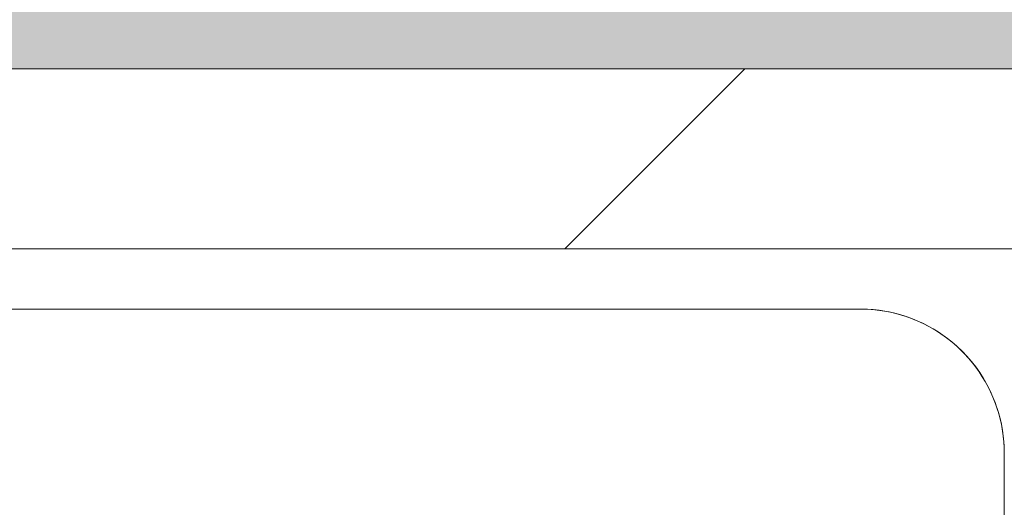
# Model space of a CAD drawing. Header units: millimetres. Extents: x 5980700 to 6194397, y -12939 to 2351883.
# Tile 373 of 587: x 6096208 to 6096290, y -1927 to -1887. Entities that reach past the tile are written whole.
import ezdxf

# ---------------------------------------------------------------- set-up
doc = ezdxf.new("R2010")
doc.units = ezdxf.units.MM
for name, color, linetype, lineweight in [('A-FLOR-PATT', 8, 'Continuous', 18), ('A-WALL', 113, 'Continuous', 18), ('A-WALL-PATT', 111, 'Continuous', 25), ('P-SANR-FIXT', 6, 'Continuous', 9)]:
    doc.layers.add(name, color=color, linetype=linetype, lineweight=lineweight)

# ---------------------------------------------------------------- blocks, each defined once
blk = doc.blocks.new('Blks_Banh_Lavatório de Canto com Barras - Único-3080981-PLANTA DE CAIMENTO DE PISOS - 1 PAV_')
at = {"layer": 'P-SANR-FIXT', "color": 133, "lineweight": 5}
for p, q in [((-91.9238815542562, 91.92388155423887), (-8.485281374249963, 8.485281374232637)), ((8.485281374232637, 8.485281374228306), (91.92388155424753, 91.92388155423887))]:
    blk.add_line(p, q, dxfattribs=at)
at = {"layer": 'P-SANR-FIXT', "color": 133, "lineweight": 5, "flags": 128}
blk.add_lwpolyline([(-8.485281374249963, 8.485281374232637), (-8.13917330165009, 8.152747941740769), (-7.78004428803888, 7.834321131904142), (-7.40846886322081, 7.530510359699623), (-7.025041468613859, 7.241801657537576), (-6.630375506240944, 6.968656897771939), (-6.225102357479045, 6.711513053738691), (-5.809870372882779, 6.47078150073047), (-5.385343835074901, 6.246847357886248), (-4.952201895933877, 6.040068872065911), (-4.511137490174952, 5.850776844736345), (-4.062856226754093, 5.679274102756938), (-3.608075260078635, 5.525835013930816), (-3.147522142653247, 5.39070504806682), (-2.681933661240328, 5.274100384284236), (-2.212054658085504, 5.176207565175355), (-1.73863683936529, 5.097183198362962), (-1.262437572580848, 5.037153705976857), (-0.7842186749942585, 4.996215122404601), (-0.3047451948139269, 4.974432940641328), (0.1752158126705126, 4.971842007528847), (0.6548965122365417, 4.98844646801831), (1.133529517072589, 5.02421975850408), (1.610349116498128, 5.079104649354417), (2.084592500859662, 5.153013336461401), (2.555500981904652, 5.245827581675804), (3.022321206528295, 5.357398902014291), (3.484306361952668, 5.487548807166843), (3.940717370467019, 5.636069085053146), (4.390824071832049, 5.802722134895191), (4.833906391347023, 5.987241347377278), (5.269255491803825, 6.189331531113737), (5.696174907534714, 6.408669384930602), (6.113981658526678, 6.644904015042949), (6.522007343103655, 6.897657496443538), (6.91959920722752, 7.16652547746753), (7.306121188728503, 7.45107782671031), (7.680954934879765, 7.750859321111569), (8.043500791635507, 8.065390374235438), (8.393178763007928, 8.394167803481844), (8.485281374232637, 8.485281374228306)], dxfattribs=at)
at = {"layer": 'P-SANR-FIXT', "color": 133, "lineweight": 5}
blk.add_arc((1.586231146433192e-14, 16.97056274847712), 11.99999999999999, 224.9999999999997, 314.9999999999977, dxfattribs=at)
blk = doc.blocks.new('BE-PMSa-MOD-ARQ-CONEXAODOFUTURO-EX-000-R_rvt-2-PLANTA DE CAIMENTO DE PISOS - 1 PAV_')
at = {"layer": 'A-FLOR-PATT', "lineweight": 5}
h = blk.add_hatch(dxfattribs=at)
h.set_pattern_fill('FP_144', color=71, style=0, pattern_type=2)
h.set_pattern_definition([(90, (6526.385, 1246.659), (-450, 2.755455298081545e-14), []), (180, (6526.385, 1246.659), (-5.510910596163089e-14, -450), [])])
h.paths.add_polyline_path([(2847.45629394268, -3730.84100563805), (3761.385126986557, -3730.84100563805), (3761.385126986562, -3358.341005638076), (4026.385126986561, -3358.341005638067), (4025.238580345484, -2195.445995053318), (4020.40895121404, -2195.445995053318), (4019.352346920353, -2199.919882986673), (4016.405816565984, -2203.448345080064), (4012.192023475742, -2205.28574369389), (4009.882635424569, -2205.432135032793), (4009.628444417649, -2210.255070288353), (3954.338246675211, -2202.233864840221), (3910.631019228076, -2187.66144950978), (3894.411918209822, -2180.319152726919), (3866.874152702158, -2165.038698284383), (3850.299272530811, -2153.94586468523), (3813.276916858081, -2122.973039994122), (3785.924089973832, -2090.791924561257), (3774.478122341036, -2074.478195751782), (3751.363377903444, -2032.902562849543), (3737.646886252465, -1994.098758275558), (3732.054418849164, -1971.860110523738), (3727.209032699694, -1940.139028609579), (3726.508883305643, -1926.594422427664), (3730.81782181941, -1926.367321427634), (3731.63749387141, -1921.844023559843), (3734.394231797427, -1918.16537137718), (3738.505479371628, -1916.10874081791), (3740.80396179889, -1915.841005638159), (3740.80396179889, -1910.84100563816), (4017.15810483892, -1911.914294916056), (4020.171271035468, -1913.528505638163), (4024.688837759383, -1920.579381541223), (4025.408967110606, -1923.199056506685), (4025.637149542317, -1905.84100563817), (3191.385126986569, -1905.84100563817), (3191.385126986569, -1920.841005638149), (3121.385126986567, -1920.841005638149), (3121.385126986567, -1905.84100563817), (3101.385126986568, -1905.430946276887), (3101.385126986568, -1903.341005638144), (2241.385126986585, -1903.341005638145), (2241.385126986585, -1905.841005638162), (2221.385126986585, -1905.841005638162), (2221.385126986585, -1920.841005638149), (2151.385126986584, -1920.841005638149), (2151.385126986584, -1905.841005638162), (2144.383337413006, -1905.841005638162), (2144.383337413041, -1998.841794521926), (2026.385126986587, -1998.841794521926), (2026.385126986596, -3730.841005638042), (2837.467686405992, -3730.84100563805)])
h.paths.add_polyline_path([(2553.460559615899, -3720.199074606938), (2499.975262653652, -3719.540927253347), (2494.488824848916, -3717.266518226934), (2492.420134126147, -3712.790236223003), (2491.561066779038, -3710.195970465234), (2492.242601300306, -3584.990854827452), (2499.088020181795, -3575.333250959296), (2502.561937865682, -3572.772683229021), (2504.798029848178, -3571.505334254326), (2506.41848026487, -3570.851812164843), (2510.740271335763, -3570.506730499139), (2512.515018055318, -3570.166125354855), (2521.441390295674, -3570.166125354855), (2501.618363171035, -3517.051860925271), (2489.700035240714, -3472.324388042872), (2481.064460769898, -3422.552141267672), (2477.21626771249, -3377.271378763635), (2477.461789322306, -3326.766487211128), (2481.468931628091, -3281.813879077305), (2490.781241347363, -3231.273323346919), (2501.066562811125, -3192.606873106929), (2516.720450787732, -3157.063492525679), (2527.206676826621, -3140.69236963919), (2536.873574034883, -3128.404159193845), (2553.460559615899, -3111.648691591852), (2567.693262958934, -3100.206550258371), (2587.112969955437, -3087.811936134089), (2607.297337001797, -3078.173929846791), (2634.18590067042, -3070.141680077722), (2655.700894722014, -3066.609142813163), (2675.355217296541, -3065.5512660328), (2700.678218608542, -3067.631030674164), (2725.434746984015, -3073.212176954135), (2746.538438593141, -3080.949696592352), (2767.753144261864, -3091.915144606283), (2785.351341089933, -3103.809814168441), (2805.294984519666, -3122.191259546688), (2820.563577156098, -3140.692369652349), (2831.04980318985, -3157.063492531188), (2836.638824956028, -3167.775454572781), (2847.895877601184, -3196.481164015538), (2859.504289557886, -3241.889419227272), (2867.675921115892, -3293.80929998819), (2870.430339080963, -3327.704252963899), (2870.567359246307, -3377.042662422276), (2866.363238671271, -3424.918303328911), (2857.679376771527, -3473.653045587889), (2845.634656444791, -3518.478333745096), (2827.393565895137, -3567.576457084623), (2827.393565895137, -3570.166125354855), (2841.919456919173, -3570.669922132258), (2843.767157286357, -3572.155071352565), (2847.895877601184, -3573.248148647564), (2853.09784276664, -3577.69334454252), (2852.46119152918, -3578.091262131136), (2854.693056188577, -3580.681695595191), (2856.119978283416, -3583.314283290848), (2857.459187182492, -3590.158107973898), (2856.798178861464, -3711.788064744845), (2854.526877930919, -3717.271316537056), (2850.050348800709, -3719.340117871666), (2847.45629394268, -3720.199074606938), (2627.069389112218, -3720.199074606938)])
h.paths.add_polyline_path([(2523.364797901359, -3570.166125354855), (2523.722988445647, -3570.166125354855), (2522.962262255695, -3570.166125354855)])
h.paths.add_polyline_path([(2824.034150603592, -3570.166125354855), (2824.870033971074, -3570.00385190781), (2834.555240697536, -3546.103222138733), (2832.269156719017, -3549.118594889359), (2823.616134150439, -3570.166125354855)])
h.paths.add_polyline_path([(2843.964183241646, -3519.434504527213), (2848.338133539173, -3504.693665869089), (2857.902788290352, -3467.461942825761), (2857.679376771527, -3462.754966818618), (2844.266051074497, -3518.187002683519)])
h.paths.add_polyline_path([(2863.306611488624, -3435.901082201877), (2866.602236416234, -3410.105472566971), (2863.412666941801, -3434.653049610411)])
h.paths.add_polyline_path([(2869.419601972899, -3351.476944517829), (2868.384299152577, -3318.449403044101), (2866.433130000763, -3307.538711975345), (2869.419028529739, -3351.468507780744)])
h.paths.add_polyline_path([(2862.88845642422, -3269.2450043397), (2854.47090004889, -3226.481814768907), (2853.511617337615, -3227.412125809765), (2861.583906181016, -3263.42501624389)])
h.paths.add_polyline_path([(4015.408951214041, -2340.841005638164), (4013.496295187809, -2338.525979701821), (4013.428143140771, -2337.623003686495), (4012.089271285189, -2334.876820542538), (4011.583542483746, -2334.434349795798), (4011.583542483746, -2329.707153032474), (4010.941097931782, -2324.417523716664), (4011.78280786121, -2291.350888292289), (4012.089271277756, -2290.391243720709), (4012.357519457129, -2286.570495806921), (4013.345404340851, -2285.022835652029), (4013.496295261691, -2283.265101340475), (4012.060830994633, -2282.743462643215), (4015.408951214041, -2280.841005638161), (4025.408951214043, -2280.841005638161), (4025.408951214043, -2340.841005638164)])
h.paths.add_polyline_path([(4009.411923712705, -2331.689160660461), (4000.408951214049, -2326.691005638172), (3925.487554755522, -2325.564912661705), (3924.095797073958, -2325.14142636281), (3921.547032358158, -2325.083662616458), (3913.062618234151, -2316.601233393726), (3912.538667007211, -2308.049229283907), (3913.205275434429, -2304.909167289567), (3917.965993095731, -2298.469374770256), (3920.19936367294, -2298.469374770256), (3922.346847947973, -2296.427215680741), (3929.737679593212, -2295.302299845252), (3945.698169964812, -2294.997180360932), (3970.922582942, -2295.030383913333), (4000.873262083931, -2293.974493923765), (4009.411923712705, -2289.992850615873), (4009.411923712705, -2329.698339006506)])
h.paths.add_polyline_path([(4020.360191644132, -2202.612661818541), (4020.360191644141, -2199.322013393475), (4021.978240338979, -2198.362161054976), (4022.872702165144, -2200.857970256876), (4021.373637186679, -2203.14626636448), (4020.40895121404, -2202.638334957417)])
h.paths.add_polyline_path([(4017.041936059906, -2205.760635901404), (4018.084585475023, -2201.855725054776), (4020.164498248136, -2203.490623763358), (4018.994805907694, -2205.432135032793), (4017.83091966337, -2205.627917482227)])
h.paths.add_polyline_path([(4014.83399456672, -2208.262642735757), (4012.712165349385, -2207.1527316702), (4014.405933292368, -2204.612462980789), (4017.683729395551, -2207.1527316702), (4017.041936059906, -2207.680146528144)])
h.paths.add_polyline_path([(3995.491824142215, -2194.2664200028), (3995.946367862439, -2193.107441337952), (3995.582290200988, -2193.409373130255), (3995.496774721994, -2194.219519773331)])
h.paths.add_polyline_path([(3995.946367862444, -2189.960216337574), (4003.665912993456, -2186.963844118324), (4005.136357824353, -2180.841005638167), (4004.245758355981, -2181.338243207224), (4002.72106107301, -2186.963844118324), (4000.052537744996, -2187.927002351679), (3988.833871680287, -2187.82056538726), (3995.998801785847, -2189.463473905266)])
h.paths.add_polyline_path([(3996.436575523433, -2185.316143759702), (3997.408951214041, -2181.229328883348), (3996.856465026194, -2181.338243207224), (3996.639114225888, -2183.397356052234)])
h.paths.add_polyline_path([(4010.023862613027, -2184.042427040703), (4009.296346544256, -2180.841005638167), (4009.296346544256, -2181.48019542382), (4009.882635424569, -2183.545040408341)])
h.paths.add_polyline_path([(4015.918695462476, -2049.037026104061), (4016.862897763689, -2047.75211666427), (4014.839659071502, -2048.494674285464), (4015.067514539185, -2048.609200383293)])
h.paths.add_polyline_path([(4019.144292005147, -2045.716780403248), (4020.40895121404, -2040.841005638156), (4019.144292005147, -2041.209514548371), (4014.083821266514, -2043.881864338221), (4018.782708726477, -2045.585671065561)])
h.paths.add_polyline_path([(3929.949535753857, -2034.584692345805), (3934.363214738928, -2027.460262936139), (3935.623463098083, -2021.839697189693), (3933.823789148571, -2025.231417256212), (3930.946640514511, -2032.177468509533)])
h.paths.add_polyline_path([(3917.204540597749, -2040.258619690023), (3920.983781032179, -2039.761073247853), (3928.393816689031, -2035.778437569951), (3925.807400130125, -2036.300421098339), (3917.702087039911, -2039.761073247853)])
h.paths.add_polyline_path([(3625.408951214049, -2024.724014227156), (3614.192026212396, -2020.053829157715), (3613.23122837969, -2017.173506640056), (3610.938859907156, -2014.430811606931), (3610.240387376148, -2010.192613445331), (3609.79012196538, -2009.615637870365), (3609.586619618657, -1982.647633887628), (3608.542439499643, -1935.37669476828), (3604.959189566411, -1926.838033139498), (3646.257106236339, -1926.838033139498), (3641.258951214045, -1940.139028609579), (3640.132577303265, -2011.867448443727), (3639.168756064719, -2014.590823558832), (3637.49296754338, -2016.353041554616), (3637.293619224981, -2018.598176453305), (3628.200727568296, -2023.711289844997)])
h.paths.add_polyline_path([(3895.991337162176, -2019.045416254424), (3896.665264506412, -2018.37148891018), (3899.211728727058, -2009.497931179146), (3898.486892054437, -2010.442556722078), (3896.488883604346, -2015.266175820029)])
h.paths.add_polyline_path([(3901.665264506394, -2006.300421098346), (3914.410259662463, -2000.626493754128), (3910.631019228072, -2001.124040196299), (3904.072488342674, -2004.453293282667)])
h.paths.add_polyline_path([(3750.706189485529, -1958.520597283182), (3748.049571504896, -1939.850516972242), (3749.618659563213, -1933.184151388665), (3750.937735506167, -1932.744949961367), (3755.445682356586, -1930.841005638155), (3754.915579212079, -1930.380154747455), (3748.025751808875, -1934.090042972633), (3746.959891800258, -1941.077710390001), (3749.791153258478, -1954.260158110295)])
h.paths.add_polyline_path([(3741.987587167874, -1940.796479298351), (3742.846062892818, -1939.590882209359), (3741.997068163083, -1940.139028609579), (3741.989548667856, -1940.660460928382)])
h.paths.add_polyline_path([(3750.937735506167, -1939.850516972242), (3755.445682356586, -1938.841005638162), (3754.915579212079, -1939.010576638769), (3751.898160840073, -1939.647718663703)])
h.paths.add_polyline_path([(3755.445682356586, -1927.135100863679), (3754.915579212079, -1925.904775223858), (3754.915579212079, -1926.985129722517)])
h.paths.add_polyline_path([(3625.869013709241, -1925.387900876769), (3601.138441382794, -1923.892437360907), (3599.042181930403, -1922.857458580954), (3597.833046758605, -1922.75366166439), (3597.225566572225, -1924.038053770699), (3595.408951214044, -1920.841005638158), (3595.408951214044, -1910.84100563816), (3655.408951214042, -1910.84100563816), (3655.408951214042, -1920.841005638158), (3653.091299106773, -1922.744524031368), (3652.544206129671, -1922.79148869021), (3649.444766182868, -1924.160685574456), (3647.690784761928, -1924.455423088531), (3644.266284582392, -1924.669229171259), (3638.876058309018, -1925.309257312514), (3628.087140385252, -1925.381148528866)])
h.paths.add_polyline_path([(3889.68059251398, -1924.853635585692), (3889.964852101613, -1923.86994231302), (3889.640303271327, -1924.473944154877)])
h.paths.add_polyline_path([(3889.551086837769, -1924.98314126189), (3889.467759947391, -1923.86994231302), (3887.755282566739, -1916.20769631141), (3887.803511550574, -1921.506251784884), (3889.485993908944, -1924.853635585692)])
h.paths.add_polyline_path([(3729.097225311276, -1923.537791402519), (3727.987314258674, -1921.415962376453), (3729.097225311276, -1918.566227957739), (3730.964213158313, -1920.298290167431), (3730.81782181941, -1922.390554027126), (3730.489320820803, -1922.609587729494)])
h.paths.add_polyline_path([(3892.368092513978, -1922.166135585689), (3893.351785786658, -1921.182442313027), (3894.433875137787, -1915.841005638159), (3891.451436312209, -1916.676117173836), (3890.664285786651, -1917.467248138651), (3891.451436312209, -1919.638111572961)])
h.paths.add_polyline_path([(3732.801611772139, -1919.844140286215), (3730.622039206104, -1918.419037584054), (3731.201831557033, -1916.432618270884), (3733.424305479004, -1916.897609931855), (3732.936043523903, -1919.20802138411)])
h.paths.add_polyline_path([(3736.33007386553, -1916.897609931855), (3732.930247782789, -1914.546910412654), (3733.63729444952, -1913.940486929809), (3735.854640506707, -1913.34100563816), (3737.724546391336, -1914.546910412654), (3736.671302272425, -1916.32239210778)])
at = {"layer": 'A-WALL', "lineweight": 5}
h = blk.add_hatch(color=9, dxfattribs=at)
h.paths.add_polyline_path([(4056.385126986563, -1890.841005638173), (4056.385126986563, -1880.841005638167), (3131.385126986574, -1880.841005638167), (3131.385126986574, -1890.841005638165), (4036.385126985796, -1890.841005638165)])
h.paths.add_polyline_path([(2016.38512698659, -1890.841005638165), (2098.683337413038, -1890.841005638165), (2098.683337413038, -1880.841005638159), (1996.385126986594, -1880.841005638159), (1996.385126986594, -1890.841005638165)])
h.paths.add_polyline_path([(2119.383337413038, -1890.841005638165), (2119.383337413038, -1880.841005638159), (2109.383337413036, -1881.811896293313), (2109.383337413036, -1890.841005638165)])
h.paths.add_polyline_path([(2211.385126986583, -1890.841005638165), (2211.385126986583, -1880.841005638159), (2134.383337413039, -1880.841005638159), (2134.383337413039, -1890.841005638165), (2165.384232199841, -1890.841005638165)])
at = {"layer": 'A-WALL-PATT', "lineweight": 5}
h = blk.add_hatch(dxfattribs=at)
h.set_pattern_fill('FP_14', color=252, style=0, pattern_type=2)
h.set_pattern_definition([(45, (0, 0), (-53.03300858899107, 53.03300858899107), [])])
h.paths.add_polyline_path([(3142.331195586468, -1905.84100563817), (4036.385126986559, -1905.786951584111), (4036.385126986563, -1890.841005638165), (3131.385126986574, -1890.841005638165), (3132.491545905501, -1905.84100563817)])
h.paths.add_polyline_path([(2134.383337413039, -1905.841005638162), (2211.385126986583, -1905.841005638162), (2211.385126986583, -1890.841005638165), (2134.383337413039, -1890.841005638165), (2134.383337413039, -1905.433404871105)])
h.paths.add_polyline_path([(2109.383337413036, -1905.841005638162), (2119.383337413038, -1905.841005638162), (2119.383337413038, -1890.841005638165), (2109.383337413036, -1890.841005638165), (2109.383337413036, -1903.341005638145)])
h.paths.add_polyline_path([(2026.385126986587, -1905.841005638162), (2098.683337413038, -1905.841005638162), (2098.683337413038, -1890.841005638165), (2016.38512698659, -1890.841005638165), (2016.38512698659, -1905.841005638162)])
at = {"layer": 'A-WALL', "color": 90, "lineweight": 5}
blk.add_line((3131.3851269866, -1890.841005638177), (4036.385126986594, -1890.84100563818), dxfattribs=at)
at = {"layer": 'A-WALL', "color": 130, "lineweight": 9}
blk.add_line((3191.385126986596, -1905.841005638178), (4026.385126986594, -1905.84100563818), dxfattribs=at)
at = {"layer": 'P-SANR-FIXT', "color": 250, "lineweight": 5, "rotation": 134.9999999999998}
blk.add_blockref('Blks_Banh_Lavatório de Canto com Barras - Único-3080981-PLANTA DE CAIMENTO DE PISOS - 1 PAV_', (4025.40895121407, -1910.841005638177), dxfattribs=at)

msp = doc.modelspace()

# ---------------------------------------------------------------- block references
at = {"color": 50, "lineweight": 5}
msp.add_blockref('BE-PMSa-MOD-ARQ-CONEXAODOFUTURO-EX-000-R_rvt-2-PLANTA DE CAIMENTO DE PISOS - 1 PAV_', (6092264.959189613, 0), dxfattribs=at)

doc.saveas('drawing.dxf')
